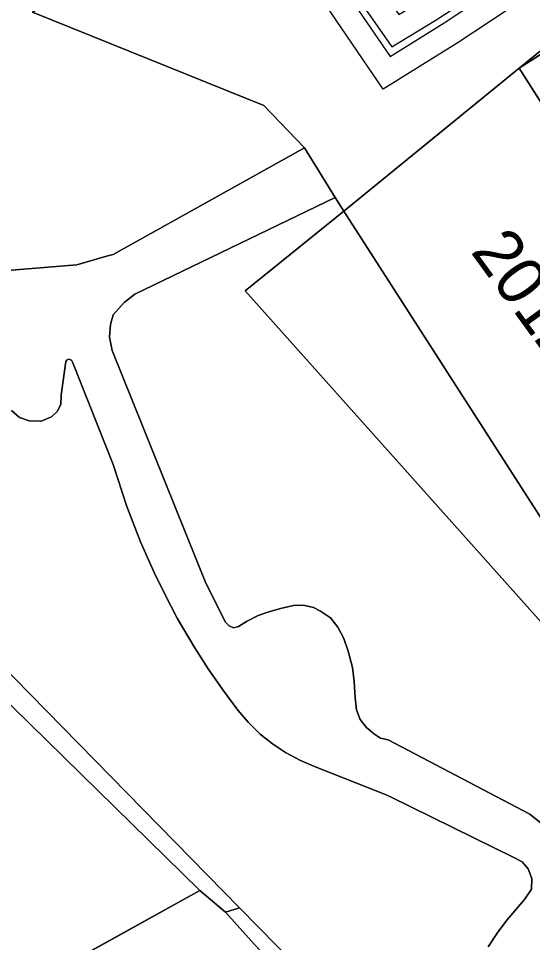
# Model space of a CAD drawing. Extents: x -263423 to -261326, y -1240067 to -1237864.
# Drawn here: x -262222.81 to -262201.44, y -1239614.88 to -1239576.5 of the extents above; entities that cross this region are included whole.
import ezdxf

# ---------------------------------------------------------------- set-up
doc = ezdxf.new("R2010")
doc.units = 0
for name, color, linetype in [('body_kn', 7, 'Continuous'), ('kladpar_hranice', 7, 'Continuous'), ('kladpar_parcelnecisla', 7, 'Continuous'), ('kladpar_plochy', 7, 'Continuous'), ('tarchy_linie', 7, 'Continuous')]:
    doc.layers.add(name, color=color, linetype=linetype)

msp = doc.modelspace()

# ---------------------------------------------------------------- linework, layer by layer
at = {"layer": 'body_kn'}
for p, q in [((-262205.49, -1239576.59), (-262205.49, -1239576.59)), ((-262205.11, -1239576.69), (-262205.11, -1239576.69)), ((-262207.29, -1239577.68), (-262207.29, -1239577.68)), ((-262204.57, -1239577.53), (-262204.57, -1239577.53)), ((-262207.36, -1239578.08), (-262207.36, -1239578.08)), ((-262202, -1239578.57), (-262202, -1239578.57)), ((-262202, -1239578.57), (-262202, -1239578.57)), ((-262207.65, -1239579.44), (-262207.65, -1239579.44)), ((-262212.61, -1239580.12), (-262212.61, -1239580.12)), ((-262210.92, -1239581.88), (-262210.92, -1239581.88)), ((-262209.65, -1239583.94), (-262209.65, -1239583.94)), ((-262209.29, -1239584.5), (-262209.29, -1239584.5)), ((-262219.15, -1239586.38), (-262219.15, -1239586.38)), ((-262218.87, -1239586.31), (-262218.87, -1239586.31)), ((-262220.38, -1239586.73), (-262220.38, -1239586.73)), ((-262217.97, -1239587.95), (-262217.97, -1239587.95)), ((-262213.38, -1239587.82), (-262213.38, -1239587.82)), ((-262218.42, -1239588.3), (-262218.42, -1239588.3)), ((-262218.87, -1239588.81), (-262218.87, -1239588.81)), ((-262218.99, -1239589.21), (-262218.99, -1239589.21)), ((-262219.03, -1239589.74), (-262219.03, -1239589.74)), ((-262218.91, -1239590.29), (-262218.91, -1239590.29)), ((-262220.84, -1239590.75), (-262220.84, -1239590.75)), ((-262220.79, -1239590.68), (-262220.79, -1239590.68)), ((-262220.71, -1239590.65), (-262220.71, -1239590.65)), ((-262220.61, -1239590.69), (-262220.61, -1239590.69)), ((-262220.55, -1239590.8), (-262220.55, -1239590.8)), ((-262221.03, -1239592.14), (-262221.03, -1239592.14)), ((-262221.05, -1239592.52), (-262221.05, -1239592.52)), ((-262222.77, -1239593.07), (-262222.77, -1239593.07)), ((-262221.43, -1239593.04), (-262221.43, -1239593.04)), ((-262221.19, -1239592.81), (-262221.19, -1239592.81)), ((-262222.37, -1239593.21), (-262222.37, -1239593.21)), ((-262221.86, -1239593.22), (-262221.86, -1239593.22)), ((-262218.87, -1239595.02), (-262218.87, -1239595.02)), ((-262218.3, -1239596.77), (-262218.3, -1239596.77)), ((-262217.74, -1239598.24), (-262217.74, -1239598.24)), ((-262217.11, -1239599.63), (-262217.11, -1239599.63)), ((-262216.99, -1239599.87), (-262216.99, -1239599.87)), ((-262215.02, -1239599.95), (-262215.02, -1239599.95)), ((-262216.74, -1239600.38), (-262216.74, -1239600.38)), ((-262212.44, -1239601.16), (-262212.44, -1239601.16)), ((-262211.92, -1239601), (-262211.92, -1239601)), ((-262211.38, -1239600.88), (-262211.38, -1239600.88)), ((-262210.96, -1239600.87), (-262210.96, -1239600.87)), ((-262210.55, -1239600.97), (-262210.55, -1239600.97)), ((-262210.25, -1239601.11), (-262210.25, -1239601.11)), ((-262216.21, -1239601.41), (-262216.21, -1239601.41)), ((-262213.33, -1239601.54), (-262213.33, -1239601.54)), ((-262212.84, -1239601.3), (-262212.84, -1239601.3)), ((-262209.84, -1239601.39), (-262209.84, -1239601.39)), ((-262214.2, -1239601.57), (-262214.2, -1239601.57)), ((-262214.05, -1239601.72), (-262214.05, -1239601.72)), ((-262213.87, -1239601.81), (-262213.87, -1239601.81)), ((-262213.66, -1239601.75), (-262213.66, -1239601.75)), ((-262209.54, -1239601.78), (-262209.54, -1239601.78)), ((-262209.29, -1239602.25), (-262209.29, -1239602.25)), ((-262215.5, -1239602.6), (-262215.5, -1239602.6)), ((-262215.38, -1239602.79), (-262215.38, -1239602.79)), ((-262209.1, -1239602.77), (-262209.1, -1239602.77)), ((-262208.93, -1239603.46), (-262208.93, -1239603.46)), ((-262214.93, -1239603.51), (-262214.93, -1239603.51)), ((-262208.86, -1239604.03), (-262208.86, -1239604.03)), ((-262214.32, -1239604.38), (-262214.32, -1239604.38)), ((-262208.82, -1239604.72), (-262208.82, -1239604.72)), ((-262213.69, -1239605.22), (-262213.69, -1239605.22)), ((-262208.76, -1239605.21), (-262208.76, -1239605.21)), ((-262213.26, -1239605.72), (-262213.26, -1239605.72)), ((-262208.61, -1239605.61), (-262208.61, -1239605.61)), ((-262208.35, -1239605.93), (-262208.35, -1239605.93)), ((-262212.76, -1239606.23), (-262212.76, -1239606.23)), ((-262208.05, -1239606.2), (-262208.05, -1239606.2)), ((-262207.76, -1239606.39), (-262207.76, -1239606.39)), ((-262207.44, -1239606.46), (-262207.44, -1239606.46)), ((-262212.25, -1239606.62), (-262212.25, -1239606.62)), ((-262211.71, -1239606.99), (-262211.71, -1239606.99)), ((-262211.08, -1239607.32), (-262211.08, -1239607.32)), ((-262210.5, -1239607.57), (-262210.5, -1239607.57)), ((-262207.59, -1239608.72), (-262207.59, -1239608.72)), ((-262207.35, -1239608.82), (-262207.35, -1239608.82)), ((-262201.55, -1239609.55), (-262201.55, -1239609.55)), ((-262203.03, -1239610.94), (-262203.03, -1239610.94)), ((-262202.25, -1239611.33), (-262202.25, -1239611.33)), ((-262201.87, -1239611.53), (-262201.87, -1239611.53)), ((-262201.62, -1239611.82), (-262201.62, -1239611.82)), ((-262201.47, -1239612.21), (-262201.47, -1239612.21)), ((-262201.48, -1239612.66), (-262201.48, -1239612.66)), ((-262215.27, -1239612.72), (-262215.27, -1239612.72)), ((-262213.62, -1239613.43), (-262213.62, -1239613.43)), ((-262213.62, -1239613.43), (-262213.62, -1239613.43)), ((-262201.77, -1239613.09), (-262201.77, -1239613.09)), ((-262214.2, -1239613.62), (-262214.2, -1239613.62)), ((-262202.34, -1239613.75), (-262202.34, -1239613.75)), ((-262202.51, -1239613.95), (-262202.51, -1239613.95)), ((-262202.91, -1239614.48), (-262202.91, -1239614.48))]:
    msp.add_line(p, q, dxfattribs=at)
at = {"layer": 'kladpar_hranice'}
for points in [[(-262172.53, -1239554.74), (-262202, -1239578.57), (-262209.29, -1239584.5), (-262209.65, -1239583.94), (-262210.92, -1239581.88), (-262212.61, -1239580.12), (-262222.22, -1239576.24), (-262217.07, -1239572.94)], [(-262147, -1239597.8), (-262159.32, -1239605.61), (-262156.38, -1239610.4), (-262163.04, -1239614.79), (-262166.19, -1239609.97), (-262182.47, -1239620.63), (-262185.67, -1239615.62), (-262184.07, -1239614.53), (-262191.27, -1239603.15), (-262192.91, -1239604.3), (-262195.33, -1239600.35), (-262196.61, -1239598.42), (-262199.19, -1239600.19), (-262209.29, -1239584.5), (-262202, -1239578.57), (-262193.15, -1239592.46), (-262164.33, -1239574.06), (-262173.21, -1239560.18), (-262202, -1239578.57), (-262172.53, -1239554.74), (-262158.3, -1239578.73)], [(-262202, -1239578.57), (-262173.21, -1239560.18), (-262164.33, -1239574.06), (-262193.15, -1239592.46), (-262202, -1239578.57)], [(-262230.35, -1239596.4), (-262213.62, -1239613.43), (-262214.2, -1239613.62), (-262215.27, -1239612.72), (-262230.84, -1239597.47), (-262239.8, -1239589.34), (-262254.22, -1239572.91), (-262255.94, -1239570.79), (-262230.35, -1239596.4)], [(-262223.69, -1239573.95), (-262218.51, -1239570.69), (-262217.07, -1239572.94), (-262222.22, -1239576.24), (-262212.61, -1239580.12), (-262210.92, -1239581.88), (-262218.87, -1239586.31), (-262219.15, -1239586.38), (-262220.38, -1239586.73), (-262224.98, -1239587.11)], [(-262224.98, -1239587.11), (-262220.38, -1239586.73), (-262219.15, -1239586.38), (-262218.87, -1239586.31), (-262210.92, -1239581.88), (-262209.65, -1239583.94), (-262217.97, -1239587.95), (-262218.42, -1239588.3), (-262218.87, -1239588.81), (-262218.99, -1239589.21), (-262219.03, -1239589.74), (-262218.91, -1239590.29), (-262215.02, -1239599.95), (-262214.2, -1239601.57), (-262214.05, -1239601.72), (-262213.87, -1239601.81), (-262213.66, -1239601.75), (-262213.33, -1239601.54), (-262212.84, -1239601.3), (-262212.44, -1239601.16), (-262211.92, -1239601), (-262211.38, -1239600.88), (-262210.96, -1239600.87), (-262210.55, -1239600.97), (-262210.25, -1239601.11), (-262209.84, -1239601.39), (-262209.54, -1239601.78), (-262209.29, -1239602.25), (-262209.1, -1239602.77), (-262208.93, -1239603.46), (-262208.86, -1239604.03), (-262208.82, -1239604.72), (-262208.76, -1239605.21), (-262208.61, -1239605.61), (-262208.35, -1239605.93), (-262208.05, -1239606.2), (-262207.76, -1239606.39), (-262207.44, -1239606.46), (-262201.55, -1239609.55), (-262201.06, -1239609.94)], [(-262201.06, -1239609.94), (-262201.55, -1239609.55), (-262207.44, -1239606.46), (-262207.76, -1239606.39), (-262208.05, -1239606.2), (-262208.35, -1239605.93), (-262208.61, -1239605.61), (-262208.76, -1239605.21), (-262208.82, -1239604.72), (-262208.86, -1239604.03), (-262208.93, -1239603.46), (-262209.1, -1239602.77), (-262209.29, -1239602.25), (-262209.54, -1239601.78), (-262209.84, -1239601.39), (-262210.25, -1239601.11), (-262210.55, -1239600.97), (-262210.96, -1239600.87), (-262211.38, -1239600.88), (-262211.92, -1239601), (-262212.44, -1239601.16), (-262212.84, -1239601.3), (-262213.33, -1239601.54), (-262213.66, -1239601.75), (-262213.87, -1239601.81), (-262214.05, -1239601.72), (-262214.2, -1239601.57), (-262215.02, -1239599.95), (-262218.91, -1239590.29), (-262219.03, -1239589.74), (-262218.99, -1239589.21), (-262218.87, -1239588.81), (-262218.42, -1239588.3), (-262217.97, -1239587.95), (-262209.65, -1239583.94), (-262209.29, -1239584.5), (-262213.38, -1239587.82), (-262164.87, -1239642.06)], [(-262164.49, -1239642.48), (-262164.87, -1239642.06), (-262213.38, -1239587.82), (-262209.29, -1239584.5), (-262199.19, -1239600.19), (-262196.61, -1239598.42), (-262195.33, -1239600.35), (-262192.91, -1239604.3), (-262191.27, -1239603.15), (-262184.07, -1239614.53), (-262185.67, -1239615.62), (-262182.47, -1239620.63), (-262166.19, -1239609.97), (-262163.04, -1239614.79), (-262156.38, -1239610.4), (-262159.32, -1239605.61), (-262147, -1239597.8), (-262137.26, -1239614.22), (-262137.96, -1239614.67), (-262132.87, -1239623.26), (-262164.49, -1239642.48)], [(-262203.28, -1239615.06), (-262202.91, -1239614.48), (-262202.51, -1239613.95), (-262202.34, -1239613.75), (-262201.77, -1239613.09), (-262201.48, -1239612.66), (-262201.47, -1239612.21), (-262201.62, -1239611.82), (-262201.87, -1239611.53), (-262202.25, -1239611.33), (-262203.03, -1239610.94), (-262207.35, -1239608.82), (-262207.59, -1239608.72), (-262210.5, -1239607.57), (-262211.08, -1239607.32), (-262211.71, -1239606.99), (-262212.25, -1239606.62), (-262212.76, -1239606.23), (-262213.26, -1239605.72), (-262213.69, -1239605.22), (-262214.32, -1239604.38), (-262214.93, -1239603.51), (-262215.38, -1239602.79), (-262215.5, -1239602.6), (-262216.21, -1239601.41), (-262216.74, -1239600.38), (-262216.99, -1239599.87), (-262217.11, -1239599.63), (-262217.74, -1239598.24), (-262218.3, -1239596.77), (-262218.87, -1239595.02), (-262220.55, -1239590.8), (-262220.61, -1239590.69), (-262220.71, -1239590.65), (-262220.79, -1239590.68), (-262220.84, -1239590.75), (-262221.03, -1239592.14), (-262221.05, -1239592.52), (-262221.19, -1239592.81), (-262221.43, -1239593.04), (-262221.86, -1239593.22), (-262222.37, -1239593.21), (-262222.77, -1239593.07), (-262223.1, -1239592.79)], [(-262223.1, -1239592.79), (-262222.77, -1239593.07), (-262222.37, -1239593.21), (-262221.86, -1239593.22), (-262221.43, -1239593.04), (-262221.19, -1239592.81), (-262221.05, -1239592.52), (-262221.03, -1239592.14), (-262220.84, -1239590.75), (-262220.79, -1239590.68), (-262220.71, -1239590.65), (-262220.61, -1239590.69), (-262220.55, -1239590.8), (-262218.87, -1239595.02), (-262218.3, -1239596.77), (-262217.74, -1239598.24), (-262217.11, -1239599.63), (-262216.99, -1239599.87), (-262216.74, -1239600.38), (-262216.21, -1239601.41), (-262215.5, -1239602.6), (-262215.38, -1239602.79), (-262214.93, -1239603.51), (-262214.32, -1239604.38), (-262213.69, -1239605.22), (-262213.26, -1239605.72), (-262212.76, -1239606.23), (-262212.25, -1239606.62), (-262211.71, -1239606.99), (-262211.08, -1239607.32), (-262210.5, -1239607.57), (-262207.59, -1239608.72), (-262207.35, -1239608.82), (-262203.03, -1239610.94), (-262202.25, -1239611.33), (-262201.87, -1239611.53), (-262201.62, -1239611.82), (-262201.47, -1239612.21), (-262201.48, -1239612.66), (-262201.77, -1239613.09), (-262202.34, -1239613.75), (-262202.51, -1239613.95), (-262202.91, -1239614.48), (-262203.28, -1239615.06)], [(-262173.51, -1239654.23), (-262213.62, -1239613.43), (-262230.35, -1239596.4)], [(-262230.84, -1239597.47), (-262215.27, -1239612.72), (-262231.68, -1239621.78), (-262247.3, -1239605.12), (-262230.84, -1239597.47)], [(-262323.96, -1239650.41), (-262321.06, -1239649.71), (-262293.09, -1239637.12), (-262296.71, -1239629.35), (-262297.6, -1239629.78), (-262301.03, -1239631.47), (-262304.8, -1239623.08), (-262284.37, -1239604.16), (-262272.44, -1239616.71), (-262262.63, -1239627.46), (-262253.36, -1239633.45), (-262244, -1239628.3), (-262233.46, -1239622.57), (-262232.65, -1239622.21), (-262231.68, -1239621.78), (-262215.27, -1239612.72), (-262214.2, -1239613.62), (-262213, -1239614.96), (-262202.5, -1239626.05)], [(-262164.53, -1239672.32), (-262176.63, -1239656.41), (-262199.55, -1239629.17), (-262202.5, -1239626.05), (-262213, -1239614.96), (-262214.2, -1239613.62), (-262213.62, -1239613.43)], [(-262213.62, -1239613.43), (-262173.51, -1239654.23), (-262165.49, -1239648.2), (-262164.27, -1239649.33), (-262154.52, -1239658.62), (-262146.74, -1239668.15)]]:
    msp.add_lwpolyline(points, dxfattribs=at)
at = {"layer": 'kladpar_plochy'}
for p, q in [((-262172.53, -1239554.74), (-262202, -1239578.57)), ((-262202, -1239578.57), (-262172.53, -1239554.74)), ((-262173.21, -1239560.18), (-262202, -1239578.57)), ((-262212.61, -1239580.12), (-262222.22, -1239576.24)), ((-262202, -1239578.57), (-262209.29, -1239584.5)), ((-262209.29, -1239584.5), (-262202, -1239578.57)), ((-262202, -1239578.57), (-262193.15, -1239592.46)), ((-262210.92, -1239581.88), (-262212.61, -1239580.12)), ((-262209.65, -1239583.94), (-262210.92, -1239581.88)), ((-262209.29, -1239584.5), (-262209.65, -1239583.94)), ((-262199.19, -1239600.19), (-262209.29, -1239584.5)), ((-262231.68, -1239621.78), (-262215.27, -1239612.72)), ((-262215.27, -1239612.72), (-262214.2, -1239613.62)), ((-262214.2, -1239613.62), (-262213, -1239614.96))]:
    msp.add_line(p, q, dxfattribs=at)
for points in [[(-262202, -1239578.57), (-262173.21, -1239560.18), (-262164.33, -1239574.06), (-262193.15, -1239592.46)], [(-262230.35, -1239596.4), (-262213.62, -1239613.43), (-262214.2, -1239613.62), (-262215.27, -1239612.72), (-262230.84, -1239597.47), (-262239.8, -1239589.34), (-262254.22, -1239572.91), (-262255.94, -1239570.79)], [(-262164.49, -1239642.48), (-262164.87, -1239642.06), (-262213.38, -1239587.82), (-262209.29, -1239584.5), (-262199.19, -1239600.19), (-262196.61, -1239598.42), (-262195.33, -1239600.35), (-262192.91, -1239604.3), (-262191.27, -1239603.15), (-262184.07, -1239614.53), (-262185.67, -1239615.62), (-262182.47, -1239620.63), (-262166.19, -1239609.97), (-262163.04, -1239614.79), (-262156.38, -1239610.4), (-262159.32, -1239605.61), (-262147, -1239597.8), (-262137.26, -1239614.22), (-262137.96, -1239614.67), (-262132.87, -1239623.26)], [(-262230.84, -1239597.47), (-262215.27, -1239612.72), (-262231.68, -1239621.78), (-262247.3, -1239605.12)]]:
    msp.add_lwpolyline(points, close=True, dxfattribs=at)
for points in [[(-262223.69, -1239573.95), (-262218.51, -1239570.69), (-262217.07, -1239572.94), (-262222.22, -1239576.24), (-262212.61, -1239580.12), (-262210.92, -1239581.88), (-262218.87, -1239586.31), (-262219.15, -1239586.38), (-262220.38, -1239586.73), (-262224.98, -1239587.11)], [(-262224.98, -1239587.11), (-262220.38, -1239586.73), (-262219.15, -1239586.38), (-262218.87, -1239586.31), (-262210.92, -1239581.88), (-262209.65, -1239583.94), (-262217.97, -1239587.95), (-262218.42, -1239588.3), (-262218.87, -1239588.81), (-262218.99, -1239589.21), (-262219.03, -1239589.74), (-262218.91, -1239590.29), (-262215.02, -1239599.95), (-262214.2, -1239601.57), (-262214.05, -1239601.72), (-262213.87, -1239601.81), (-262213.66, -1239601.75), (-262213.33, -1239601.54), (-262212.84, -1239601.3), (-262212.44, -1239601.16), (-262211.92, -1239601), (-262211.38, -1239600.88), (-262210.96, -1239600.87), (-262210.55, -1239600.97), (-262210.25, -1239601.11), (-262209.84, -1239601.39), (-262209.54, -1239601.78), (-262209.29, -1239602.25), (-262209.1, -1239602.77), (-262208.93, -1239603.46), (-262208.86, -1239604.03), (-262208.82, -1239604.72), (-262208.76, -1239605.21), (-262208.61, -1239605.61), (-262208.35, -1239605.93), (-262208.05, -1239606.2), (-262207.76, -1239606.39), (-262207.44, -1239606.46), (-262201.55, -1239609.55), (-262201.06, -1239609.94)], [(-262201.06, -1239609.94), (-262201.55, -1239609.55), (-262207.44, -1239606.46), (-262207.76, -1239606.39), (-262208.05, -1239606.2), (-262208.35, -1239605.93), (-262208.61, -1239605.61), (-262208.76, -1239605.21), (-262208.82, -1239604.72), (-262208.86, -1239604.03), (-262208.93, -1239603.46), (-262209.1, -1239602.77), (-262209.29, -1239602.25), (-262209.54, -1239601.78), (-262209.84, -1239601.39), (-262210.25, -1239601.11), (-262210.55, -1239600.97), (-262210.96, -1239600.87), (-262211.38, -1239600.88), (-262211.92, -1239601), (-262212.44, -1239601.16), (-262212.84, -1239601.3), (-262213.33, -1239601.54), (-262213.66, -1239601.75), (-262213.87, -1239601.81), (-262214.05, -1239601.72), (-262214.2, -1239601.57), (-262215.02, -1239599.95), (-262218.91, -1239590.29), (-262219.03, -1239589.74), (-262218.99, -1239589.21), (-262218.87, -1239588.81), (-262218.42, -1239588.3), (-262217.97, -1239587.95), (-262209.65, -1239583.94), (-262209.29, -1239584.5), (-262213.38, -1239587.82), (-262164.87, -1239642.06)], [(-262203.28, -1239615.06), (-262202.91, -1239614.48), (-262202.51, -1239613.95), (-262202.34, -1239613.75), (-262201.77, -1239613.09), (-262201.48, -1239612.66), (-262201.47, -1239612.21), (-262201.62, -1239611.82), (-262201.87, -1239611.53), (-262202.25, -1239611.33), (-262203.03, -1239610.94), (-262207.35, -1239608.82), (-262207.59, -1239608.72), (-262210.5, -1239607.57), (-262211.08, -1239607.32), (-262211.71, -1239606.99), (-262212.25, -1239606.62), (-262212.76, -1239606.23), (-262213.26, -1239605.72), (-262213.69, -1239605.22), (-262214.32, -1239604.38), (-262214.93, -1239603.51), (-262215.38, -1239602.79), (-262215.5, -1239602.6), (-262216.21, -1239601.41), (-262216.74, -1239600.38), (-262216.99, -1239599.87), (-262217.11, -1239599.63), (-262217.74, -1239598.24), (-262218.3, -1239596.77), (-262218.87, -1239595.02), (-262220.55, -1239590.8), (-262220.61, -1239590.69), (-262220.71, -1239590.65), (-262220.79, -1239590.68), (-262220.84, -1239590.75), (-262221.03, -1239592.14), (-262221.05, -1239592.52), (-262221.19, -1239592.81), (-262221.43, -1239593.04), (-262221.86, -1239593.22), (-262222.37, -1239593.21), (-262222.77, -1239593.07), (-262223.1, -1239592.79)], [(-262223.1, -1239592.79), (-262222.77, -1239593.07), (-262222.37, -1239593.21), (-262221.86, -1239593.22), (-262221.43, -1239593.04), (-262221.19, -1239592.81), (-262221.05, -1239592.52), (-262221.03, -1239592.14), (-262220.84, -1239590.75), (-262220.79, -1239590.68), (-262220.71, -1239590.65), (-262220.61, -1239590.69), (-262220.55, -1239590.8), (-262218.87, -1239595.02), (-262218.3, -1239596.77), (-262217.74, -1239598.24), (-262217.11, -1239599.63), (-262216.99, -1239599.87), (-262216.74, -1239600.38), (-262216.21, -1239601.41), (-262215.5, -1239602.6), (-262215.38, -1239602.79), (-262214.93, -1239603.51), (-262214.32, -1239604.38), (-262213.69, -1239605.22), (-262213.26, -1239605.72), (-262212.76, -1239606.23), (-262212.25, -1239606.62), (-262211.71, -1239606.99), (-262211.08, -1239607.32), (-262210.5, -1239607.57), (-262207.59, -1239608.72), (-262207.35, -1239608.82), (-262203.03, -1239610.94), (-262202.25, -1239611.33), (-262201.87, -1239611.53), (-262201.62, -1239611.82), (-262201.47, -1239612.21), (-262201.48, -1239612.66), (-262201.77, -1239613.09), (-262202.34, -1239613.75), (-262202.51, -1239613.95), (-262202.91, -1239614.48), (-262203.28, -1239615.06)], [(-262173.51, -1239654.23), (-262213.62, -1239613.43), (-262230.35, -1239596.4)], [(-262164.53, -1239672.32), (-262176.63, -1239656.41), (-262199.55, -1239629.17), (-262202.5, -1239626.05), (-262213, -1239614.96), (-262214.2, -1239613.62), (-262213.62, -1239613.43), (-262173.51, -1239654.23), (-262165.49, -1239648.2), (-262164.27, -1239649.33), (-262154.52, -1239658.62), (-262146.74, -1239668.15)]]:
    msp.add_lwpolyline(points, dxfattribs=at)
at = {"layer": 'tarchy_linie'}
for points in [[(-262208.11, -1239574.74), (-262207, -1239576.34), (-262206.02, -1239575.74), (-262195.98, -1239569.27), (-262185.71, -1239562.91), (-262175.56, -1239556.79), (-262172.86, -1239555), (-262179.3, -1239560.21), (-262180.36, -1239561.07), (-262186.22, -1239565.81), (-262194.67, -1239570.98), (-262204.57, -1239577.53), (-262207.65, -1239579.44), (-262210.02, -1239575.96), (-262209.18, -1239575.42), (-262208.96, -1239575.28), (-262208.36, -1239574.9), (-262208.11, -1239574.74)], [(-262208.96, -1239575.28), (-262207.29, -1239577.68), (-262205.49, -1239576.59), (-262195.44, -1239570.11), (-262185.19, -1239563.77), (-262179.3, -1239560.21)], [(-262209.18, -1239575.42), (-262207.36, -1239578.08), (-262205.11, -1239576.69), (-262195.2, -1239570.14), (-262184.93, -1239563.85), (-262180.36, -1239561.07)]]:
    msp.add_lwpolyline(points, dxfattribs=at)

# ---------------------------------------------------------------- texts
at = {"layer": 'kladpar_parcelnecisla'}
msp.add_text('2012/16', height=2, rotation=306, dxfattribs=at).set_placement((-262204.045, -1239586.185))

doc.saveas('drawing.dxf')
